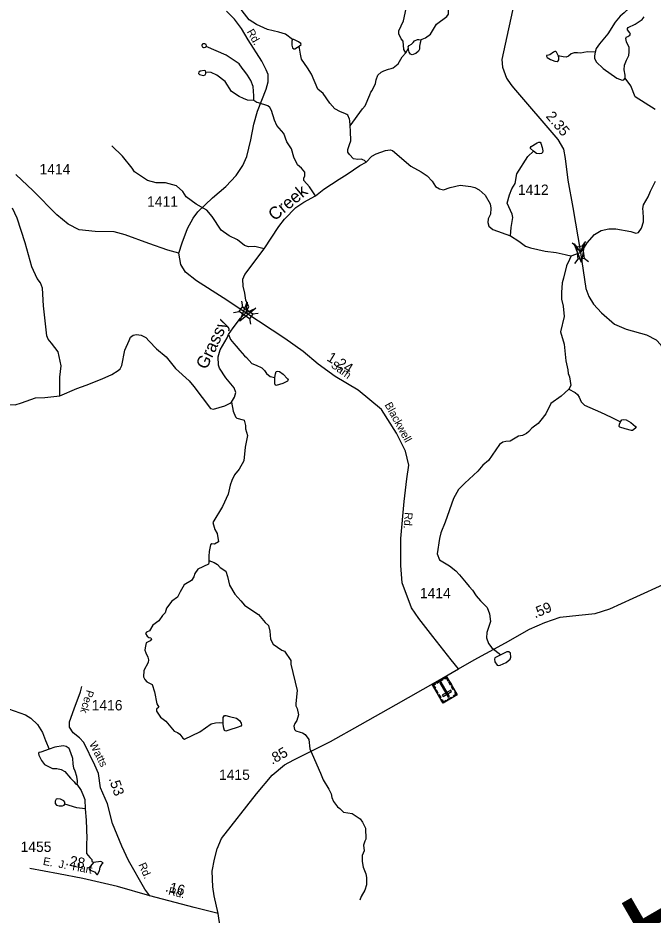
# Model space of a CAD drawing. Extents: x 2056842 to 2160602, y 826753 to 1016856.
# Drawn here: x 2087350 to 2095016, y 977122 to 987955 of the extents above; entities that cross this region are included whole.
import ezdxf

# ---------------------------------------------------------------- set-up
doc = ezdxf.new("R2010")
doc.units = 0
for name, color, linetype in [('Exist Cultural Cemetery CELL', 7, 'Continuous'), ('Exist Hydrographic Creek Single Shore', 7, 'Continuous'), ('Exist Hydrographic Creek Single Shore Label', 7, 'Continuous'), ('Exist Hydrographic Misc Water Feature', 7, 'Continuous'), ('Exist Hydrographic Pond Under 1500 Sq Ft', 7, 'Continuous'), ('Exist Road Secondary Mileage Hundredths English Label', 7, 'Continuous'), ('Exist Road Secondary Structure Standard Bridge Attributed CELL', 7, 'Continuous'), ('Exist Road Secondary Structure Standard Bridge CELL', 7, 'Continuous'), ('Exist Road Secondary Structure Standard Bridge Number Label', 7, 'Continuous'), ('Exist Road Secondary Type 41 Attributed', 7, 'Continuous'), ('Exist Road Secondary Type 51 Attributed', 7, 'Continuous'), ('Exist Road Secondary Type 51 Label', 7, 'Continuous'), ('Exist Road Secondary Type 51 Number Label', 7, 'Continuous')]:
    doc.layers.add(name, color=color, linetype=linetype)

msp = doc.modelspace()

# ---------------------------------------------------------------- linework, layer by layer
at = {"layer": 'Exist Cultural Cemetery CELL'}
for points in [[(2092652, 979782), (2092481, 979681), (2092352, 979900), (2092523, 980001)], [(2092495, 979984), (2092501, 979975), (2092520, 979986), (2092540, 979951), (2092550, 979956), (2092523, 980001)], [(2092380, 979917), (2092386, 979907), (2092367, 979896), (2092388, 979861), (2092378, 979856), (2092352, 979900)], [(2092480, 979962), (2092406, 979919), (2092401, 979929), (2092474, 979972)], [(2092544, 979752), (2092560, 979761), (2092457, 979936), (2092441, 979927)], [(2092559, 979941), (2092581, 979904), (2092571, 979898), (2092549, 979935)], [(2092398, 979844), (2092420, 979806), (2092410, 979801), (2092388, 979838)], [(2092432, 979787), (2092454, 979750), (2092444, 979744), (2092422, 979781)], [(2092583, 979820), (2092573, 979836), (2092472, 979776), (2092481, 979760)], [(2092593, 979883), (2092615, 979846), (2092605, 979840), (2092583, 979877)], [(2092630, 979819), (2092621, 979813), (2092637, 979786), (2092602, 979765), (2092608, 979755), (2092652, 979782)], [(2092459, 979718), (2092469, 979724), (2092485, 979696), (2092520, 979717), (2092526, 979707), (2092481, 979681)], [(2092589, 979744), (2092544, 979718), (2092538, 979728), (2092583, 979754)]]:
    msp.add_lwpolyline(points, close=True, dxfattribs=at)
at = {"layer": 'Exist Hydrographic Creek Single Shore'}
msp.add_line((2092030, 987532), (2092062, 987592), dxfattribs=at)
for points in [[(2092209, 987692), (2092270, 987716), (2092331, 987760), (2092400, 987879), (2092528, 987971), (2092548, 988002), (2092548, 988065), (2092590, 988198), (2092679, 988418), (2092697, 988482), (2092705, 988538), (2092730, 988618), (2092764, 988668), (2092858, 988851), (2092883, 988919), (2092899, 988977), (2092907, 989087), (2092925, 989139), (2092986, 989235), (2093020, 989301), (2093022, 989349), (2093056, 989473), (2093078, 989501)], [(2090662, 987696), (2090579, 987760), (2090497, 987782), (2090364, 987816), (2090229, 987875), (2090140, 987933), (2090056, 988042), (2090028, 988080), (2089992, 988266), (2089951, 988376), (2089917, 988416), (2089865, 988456), (2089648, 988663), (2089591, 988697), (2089541, 988724), (2089470, 988754), (2089381, 988786), (2089297, 988792), (2089220, 988780), (2089144, 988731), (2089100, 988685)], [(2094801, 988200), (2094761, 988152), (2094737, 988111), (2094694, 988044), (2094668, 988015), (2094618, 987975), (2094559, 987906), (2094468, 987765), (2094371, 987644), (2094331, 987588), (2094318, 987543)], [(2092030, 987532), (2092006, 987576), (2092001, 987676), (2091977, 987704), (2091947, 987762), (2091949, 987798), (2092005, 987920), (2092036, 988068)], [(2094679, 987228), (2094681, 987265), (2094668, 987328), (2094671, 987386), (2094697, 987447), (2094722, 987502), (2094729, 987546), (2094726, 987599), (2094694, 987666), (2094688, 987707), (2094697, 987726), (2094710, 987732), (2094737, 987749), (2094744, 987758), (2094736, 987775), (2094708, 987812), (2094708, 987827), (2094716, 987838), (2094799, 987881), (2094849, 987913), (2094883, 987935), (2094910, 987969)], [(2090662, 987696), (2090655, 987675), (2090656, 987626), (2090663, 987596), (2090679, 987582), (2090692, 987583), (2090725, 987602), (2090745, 987614)], [(2090745, 987614), (2090768, 987636), (2090764, 987645), (2090738, 987665), (2090680, 987695), (2090662, 987696)], [(2092062, 987592), (2092061, 987607), (2092073, 987622), (2092102, 987638), (2092121, 987660), (2092138, 987679), (2092173, 987693), (2092190, 987694), (2092209, 987692)], [(2092209, 987692), (2092211, 987681), (2092204, 987655), (2092195, 987613), (2092198, 987577), (2092185, 987554), (2092154, 987524), (2092110, 987511), (2092089, 987519), (2092074, 987542), (2092065, 987575), (2092062, 987592)], [(2091360, 986652), (2091354, 986716), (2091351, 986734), (2091331, 986780), (2091321, 986788), (2091295, 986801), (2091245, 986821), (2091173, 986858), (2091114, 986925), (2091033, 987041), (2090971, 987096), (2090893, 987277), (2090844, 987353), (2090774, 987458), (2090761, 987518), (2090745, 987614)], [(2091360, 986652), (2091510, 986857), (2091540, 986895), (2091597, 987027), (2091611, 987058), (2091627, 987079), (2091667, 987163), (2091674, 987208), (2091694, 987266), (2091734, 987299), (2091766, 987315), (2091824, 987336), (2091856, 987346), (2091880, 987352), (2091940, 987402), (2091986, 987484), (2092030, 987532)], [(2094318, 987543), (2094309, 987497), (2094310, 987470), (2094329, 987427), (2094412, 987346), (2094578, 987226), (2094645, 987203), (2094665, 987207), (2094679, 987228)], [(2095040, 986849), (2094799, 987003), (2094747, 987136), (2094679, 987228)], [(2091552, 986215), (2091531, 986233), (2091514, 986243), (2091495, 986248), (2091453, 986247), (2091401, 986254), (2091350, 986308), (2091330, 986336), (2091330, 986366), (2091352, 986425), (2091366, 986472), (2091363, 986588), (2091360, 986652)], [(2091551, 986215), (2091622, 986284), (2091675, 986316), (2091788, 986354), (2091844, 986364), (2091871, 986355), (2092094, 986166), (2092218, 986097), (2092290, 986047), (2092350, 985985), (2092390, 985921), (2092437, 985891), (2092486, 985880), (2092567, 985906), (2092687, 985937), (2092815, 985919), (2092863, 985908), (2092918, 985881), (2092990, 985813), (2093048, 985712), (2093059, 985659), (2093053, 985587), (2093027, 985530), (2093022, 985483), (2093034, 985439), (2093081, 985400), (2093297, 985324)], [(2090941, 985805), (2091041, 985889), (2091228, 986009), (2091325, 986067), (2091475, 986172), (2091551, 986215)], [(2094028, 985084), (2094140, 985124), (2094169, 985153), (2094222, 985240), (2094308, 985339), (2094390, 985388), (2094481, 985409), (2094566, 985407), (2094749, 985378), (2094807, 985357), (2094839, 985365), (2094875, 985416), (2094901, 985494), (2094902, 985542), (2094895, 985612), (2094891, 985654), (2094901, 985698), (2094958, 985796), (2094984, 985864), (2095045, 985983)], [(2090322, 985165), (2090500, 985437), (2090568, 985524), (2090703, 985666), (2090799, 985730), (2090941, 985805)], [(2093297, 985324), (2093396, 985258), (2093478, 985201), (2093535, 985177), (2093713, 985137), (2093847, 985122), (2093955, 985098), (2093986, 985090), (2094028, 985084)], [(2089892, 984132), (2089948, 984211), (2090038, 984330), (2090102, 984394), (2090137, 984468), (2090099, 984548), (2090088, 984630), (2090067, 984717), (2090066, 984802), (2090090, 984857), (2090322, 985165)], [(2094028, 985084), (2094009, 985038), (2093973, 984963), (2093934, 984814), (2093920, 984758), (2093909, 984638), (2093911, 984558), (2093929, 984476), (2093941, 984350), (2093900, 984166), (2093941, 984014), (2093963, 983814), (2093988, 983706), (2093992, 983662), (2094006, 983622), (2094024, 983517), (2093998, 983474)], [(2087857, 983392), (2088062, 983481), (2088172, 983520), (2088368, 983596), (2088483, 983651), (2088558, 983699), (2088585, 983718), (2088604, 983758), (2088642, 983944), (2088693, 984061), (2088707, 984100), (2088741, 984125), (2088780, 984132), (2088839, 984126), (2088893, 984095), (2088932, 984051), (2089024, 983960), (2089137, 983862), (2089251, 983723), (2089417, 983571), (2089471, 983504), (2089673, 983239), (2089712, 983232), (2089849, 983270), (2089911, 983304), (2089928, 983315)], [(2089928, 983315), (2089964, 983376), (2089978, 983431), (2089960, 983488), (2089861, 983609), (2089782, 983724), (2089769, 983762), (2089765, 983861), (2089789, 983947), (2089874, 984094), (2089892, 984132)], [(2093998, 983474), (2093949, 983429), (2093908, 983388), (2093782, 983301), (2093721, 983174), (2093663, 983098), (2093630, 983059), (2093569, 983013), (2093549, 982998), (2093516, 982961), (2093489, 982936), (2093438, 982911), (2093390, 982905), (2093290, 982846), (2093240, 982842), (2093204, 982832), (2093162, 982804), (2093031, 982612), (2092961, 982553), (2092899, 982481), (2092744, 982339), (2092666, 982262), (2092606, 982152), (2092507, 981868), (2092456, 981736), (2092440, 981668), (2092412, 981485), (2092437, 981412), (2092557, 981338), (2092635, 981280), (2092679, 981232), (2092761, 981133), (2092796, 981091), (2092838, 981045), (2092880, 980977), (2092932, 980917), (2093012, 980835), (2093043, 980760), (2093053, 980666), (2093011, 980535), (2093006, 980471), (2093030, 980399), (2093070, 980350), (2093180, 980263)], [(2086534, 982740), (2086586, 982817), (2086596, 982854), (2086591, 982917), (2086590, 983005), (2086642, 983081), (2086824, 983271), (2086868, 983300), (2086930, 983311), (2087107, 983291), (2087159, 983299), (2087221, 983288), (2087318, 983283), (2087391, 983308), (2087563, 983366), (2087674, 983370), (2087857, 983392)], [(2089928, 983315), (2089949, 983208), (2089977, 983140), (2089991, 983122), (2090067, 983102), (2090081, 983096), (2090095, 983032), (2090098, 982992), (2090120, 982912), (2090094, 982772), (2090075, 982608), (2090019, 982506), (2089965, 982436), (2089932, 982368), (2089912, 982314), (2089886, 982204), (2089817, 982055), (2089703, 981861), (2089725, 981779), (2089754, 981729), (2089772, 981627), (2089722, 981599), (2089692, 981605), (2089674, 981593), (2089656, 981511), (2089653, 981456), (2089655, 981404)], [(2089655, 981404), (2089654, 981381), (2089649, 981359), (2089521, 981298), (2089483, 981248), (2089471, 981204), (2089444, 981160), (2089357, 981108), (2089306, 981026), (2089276, 980962), (2089208, 980911), (2089143, 980827), (2089125, 980773), (2089093, 980739), (2089051, 980675), (2088977, 980623), (2088937, 980553), (2088903, 980538), (2088891, 980522), (2088911, 980489), (2088931, 980472), (2088952, 980469), (2088960, 980453), (2088946, 980433), (2088898, 980407), (2088884, 980350), (2088882, 980321), (2088892, 980287), (2088916, 980236), (2088924, 980204), (2088921, 980172), (2088871, 980076), (2088867, 980000), (2088881, 979965), (2088907, 979940), (2088971, 979907), (2088998, 979819), (2089028, 979671), (2089050, 979633), (2089022, 979607), (2089022, 979583), (2089071, 979511), (2089135, 979463), (2089237, 979343), (2089275, 979328), (2089305, 979308), (2089339, 979256), (2089359, 979244), (2089545, 979336), (2089684, 979430), (2089733, 979442), (2089784, 979447), (2089828, 979444)], [(2089655, 981404), (2089717, 981381), (2089758, 981356), (2089791, 981319), (2089859, 981273), (2089879, 981209), (2089903, 981107), (2089968, 980998), (2090042, 980918), (2090084, 980864), (2090186, 980794), (2090253, 980751), (2090335, 980653), (2090373, 980617), (2090391, 980551), (2090397, 980455), (2090430, 980391), (2090534, 980320), (2090568, 980308), (2090644, 980196), (2090643, 980152), (2090722, 979834), (2090706, 979676), (2090704, 979648), (2090720, 979618), (2090736, 979538), (2090715, 979472), (2090691, 979436), (2090681, 979404), (2090689, 979364), (2090703, 979348), (2090757, 979332), (2090785, 979322), (2090815, 979304), (2090859, 979243), (2090872, 979127), (2091001, 978837), (2091035, 978753), (2091103, 978641), (2091129, 978585), (2091138, 978542), (2091158, 978492), (2091208, 978430), (2091234, 978410), (2091280, 978366), (2091384, 978350), (2091456, 978300), (2091480, 978282), (2091510, 978243), (2091543, 978169), (2091549, 978037), (2091535, 978015), (2091519, 977967), (2091528, 977899), (2091506, 977839), (2091504, 977767), (2091516, 977699), (2091550, 977621), (2091559, 977575), (2091557, 977487), (2091537, 977421), (2091493, 977347), (2091477, 977303)], [(2085935, 980601), (2085974, 980523), (2086042, 980454), (2086190, 980392), (2086486, 980192), (2086552, 980117), (2086589, 980057), (2086629, 980015), (2086715, 979950), (2086780, 979888), (2086822, 979854), (2086940, 979698), (2087004, 979668), (2087089, 979628), (2087237, 979611), (2087442, 979541), (2087507, 979498), (2087586, 979421), (2087645, 979327), (2087681, 979230), (2087726, 979123)], [(2088062, 978704), (2088070, 978720), (2088070, 978741), (2088061, 978793), (2088042, 978860), (2088024, 978896), (2088015, 978947), (2088013, 979012), (2087990, 979081), (2087967, 979133), (2087931, 979158), (2087896, 979166), (2087796, 979148), (2087726, 979123)], [(2087726, 979123), (2087626, 979090), (2087603, 979083), (2087599, 979073), (2087603, 979054), (2087635, 978989), (2087671, 978941), (2087717, 978914), (2087767, 978893), (2087818, 978890), (2087871, 978881), (2087914, 978857), (2087985, 978774), (2088028, 978730), (2088046, 978708), (2088053, 978703), (2088062, 978704)], [(2088062, 978704), (2088113, 978624), (2088141, 978559), (2088158, 978518), (2088161, 978405)], [(2088161, 978405), (2088062, 978416), (2087915, 978460)], [(2088161, 978405), (2088172, 978268), (2088183, 978048), (2088176, 977988), (2088178, 977864), (2088216, 977815), (2088240, 977791), (2088242, 977767), (2088262, 977759)]]:
    msp.add_lwpolyline(points, dxfattribs=at)
at = {"layer": 'Exist Hydrographic Misc Water Feature'}
for points in [[(2089620, 987609), (2089627, 987619), (2089620, 987635), (2089605, 987644), (2089583, 987642), (2089572, 987635), (2089568, 987624), (2089574, 987607), (2089589, 987600), (2089598, 987597), (2089612, 987601), (2089620, 987609)], [(2090199, 986959), (2090197, 987015), (2090189, 987129), (2090159, 987198), (2090119, 987265), (2090090, 987308), (2090056, 987348), (2090020, 987400), (2089862, 987504), (2089620, 987609)], [(2093874, 987495), (2093850, 987542), (2093841, 987551), (2093830, 987551), (2093815, 987541), (2093768, 987510), (2093739, 987503), (2093731, 987501), (2093728, 987492), (2093736, 987479), (2093776, 987452), (2093831, 987435), (2093857, 987430), (2093870, 987436), (2093877, 987450), (2093879, 987475), (2093874, 987495)], [(2094318, 987543), (2094225, 987544), (2094182, 987536), (2094144, 987530), (2094105, 987533), (2094062, 987534), (2094026, 987522), (2093994, 987494), (2093968, 987480), (2093930, 987484), (2093892, 987495), (2093874, 987495)], [(2089617, 987302), (2089612, 987315), (2089600, 987320), (2089551, 987312), (2089533, 987302), (2089529, 987283), (2089541, 987271), (2089590, 987262), (2089609, 987269), (2089618, 987285), (2089617, 987302)], [(2090199, 986959), (2090122, 986964), (2090074, 986981), (2090021, 987008), (2089927, 987068), (2089851, 987187), (2089752, 987263), (2089681, 987298), (2089617, 987302)], [(2090941, 985805), (2090869, 985915), (2090799, 985994), (2090800, 986022), (2090812, 986050), (2090812, 986091), (2090774, 986140), (2090724, 986180), (2090680, 986274), (2090653, 986374), (2090595, 986460), (2090559, 986560), (2090476, 986657), (2090446, 986719), (2090410, 986837), (2090390, 986875), (2090366, 986893), (2090252, 986929), (2090232, 986933), (2090199, 986959)], [(2090322, 985165), (2090211, 985195), (2090132, 985193), (2090085, 985207), (2089999, 985276), (2089899, 985322), (2089802, 985391), (2089696, 985559), (2089628, 985635), (2089501, 985708), (2089379, 985794), (2089341, 985858), (2089263, 985928), (2089129, 985965), (2089017, 985965), (2088913, 985991), (2088756, 986096), (2088730, 986140), (2088610, 986284), (2088485, 986409)], [(2093571, 986347), (2093538, 986377), (2093536, 986391), (2093546, 986403), (2093617, 986447), (2093639, 986456), (2093652, 986453), (2093662, 986442), (2093678, 986390), (2093686, 986351), (2093682, 986331), (2093669, 986319), (2093640, 986314), (2093607, 986320), (2093571, 986347)], [(2093297, 985324), (2093305, 985423), (2093322, 985545), (2093314, 985585), (2093256, 985719), (2093285, 985820), (2093313, 985890), (2093351, 985957), (2093370, 986074), (2093503, 986281), (2093571, 986347)], [(2087857, 983392), (2087855, 983525), (2087856, 983618), (2087871, 983753), (2087837, 983924), (2087753, 984029), (2087716, 984077), (2087698, 984117), (2087659, 984477), (2087645, 984693), (2087622, 984755), (2087580, 984810), (2087516, 984948), (2087437, 985238), (2087342, 985538), (2087286, 985656)], [(2089892, 984132), (2089916, 984073), (2089954, 984025), (2089985, 983992), (2090029, 983938), (2090085, 983874), (2090107, 983854), (2090172, 983783), (2090227, 983761), (2090292, 983730), (2090326, 983697), (2090350, 983660), (2090393, 983626), (2090451, 983615)], [(2090451, 983615), (2090460, 983658), (2090468, 983684), (2090481, 983690), (2090505, 983685), (2090550, 983654), (2090604, 983598), (2090612, 983585), (2090603, 983570), (2090549, 983541), (2090467, 983518), (2090455, 983524), (2090449, 983542), (2090449, 983584), (2090451, 983615)], [(2093998, 983474), (2094076, 983434), (2094105, 983408), (2094124, 983374), (2094149, 983318), (2094190, 983279), (2094383, 983196), (2094512, 983135), (2094624, 983079)], [(2094624, 983079), (2094640, 983101), (2094660, 983106), (2094690, 983100), (2094748, 983070), (2094805, 983023), (2094812, 983009), (2094805, 983000), (2094768, 982974), (2094755, 982972), (2094681, 982992), (2094613, 983013), (2094607, 983023), (2094609, 983048), (2094624, 983079)], [(2093180, 980263), (2093108, 980227), (2093102, 980210), (2093107, 980179), (2093133, 980141), (2093147, 980134), (2093170, 980139), (2093241, 980172), (2093292, 980212), (2093300, 980236), (2093294, 980284), (2093277, 980300), (2093251, 980300), (2093218, 980286), (2093180, 980263)], [(2089828, 979444), (2089828, 979508), (2089842, 979530), (2089858, 979532), (2089905, 979520), (2089987, 979498), (2090023, 979471), (2090044, 979437), (2090048, 979416), (2090039, 979403), (2089995, 979387), (2089908, 979358), (2089858, 979344), (2089843, 979350), (2089833, 979378), (2089828, 979422), (2089828, 979444)], [(2087915, 978460), (2087914, 978485), (2087904, 978502), (2087863, 978520), (2087824, 978526), (2087812, 978521), (2087800, 978499), (2087798, 978470), (2087815, 978447), (2087847, 978440), (2087889, 978441), (2087908, 978449), (2087915, 978460)]]:
    msp.add_lwpolyline(points, dxfattribs=at)
at = {"layer": 'Exist Hydrographic Pond Under 1500 Sq Ft'}
for points in [[(2088262, 977758), (2088204, 977686), (2088212, 977666), (2088274, 977643)], [(2088344, 977699), (2088368, 977739), (2088378, 977751), (2088350, 977769), (2088262, 977758)], [(2088274, 977643), (2088302, 977611), (2088311, 977611), (2088334, 977655), (2088344, 977699)]]:
    msp.add_lwpolyline(points, dxfattribs=at)
at = {"layer": 'Exist Road Secondary Structure Standard Bridge Attributed CELL'}
for points in [[(2094189, 985244), (2094154, 985003), (2094063, 985229), (2094140, 985124)], [(2090220, 984449), (2090030, 984295), (2090117, 984523), (2090102, 984394)]]:
    msp.add_lwpolyline(points, close=True, dxfattribs=at)
at = {"layer": 'Exist Road Secondary Structure Standard Bridge CELL'}
for p, q in [((2094095, 985193), (2094041, 985236)), ((2094164, 985202), (2094206, 985256)), ((2094070, 984989), (2094113, 985043)), ((2094237, 985009), (2094183, 985052)), ((2090048, 984535), (2090060, 984467)), ((2089951, 984397), (2090019, 984409)), ((2090183, 984380), (2090251, 984392)), ((2090144, 984324), (2090156, 984256))]:
    msp.add_line(p, q, dxfattribs=at)
for points in [[(2094113, 985043), (2094095, 985193), (2094165, 985202), (2094183, 985052)], [(2090060, 984467), (2090184, 984380), (2090143, 984323), (2090019, 984409)]]:
    msp.add_lwpolyline(points, close=True, dxfattribs=at)
at = {"layer": 'Exist Road Secondary Type 41 Attributed'}
for points in [[(2089290, 985115), (2089160, 985151), (2088930, 985232), (2088644, 985334), (2088510, 985372), (2088281, 985377), (2088088, 985397), (2087955, 985466), (2087821, 985577), (2087534, 985866), (2087323, 986064)], [(2088940, 977354), (2088882, 977433), (2088683, 977782), (2088604, 977954), (2088493, 978228), (2088430, 978463), (2088347, 978658), (2088322, 978832), (2088276, 978931), (2088145, 979204), (2088094, 979260), (2088017, 979323), (2087974, 979392), (2087974, 979456), (2088029, 979610), (2088105, 979819), (2088123, 979882)], [(2088940, 977354), (2088550, 977466), (2088132, 977564), (2087840, 977619), (2087493, 977684)], [(2089768, 977140), (2089476, 977214), (2088940, 977354)]]:
    msp.add_lwpolyline(points, dxfattribs=at)
at = {"layer": 'Exist Road Secondary Type 51 Attributed'}
for points in [[(2093360, 988236), (2093190, 987455), (2093199, 987359), (2093247, 987227), (2093299, 987153), (2093333, 987110), (2093865, 986487), (2093933, 986369), (2093954, 986259), (2093989, 985997), (2094046, 985668), (2094140, 985124)], [(2089290, 985115), (2089332, 985239), (2089395, 985413), (2089463, 985536), (2089522, 985612), (2089699, 985782), (2089860, 985921), (2089982, 986052), (2090063, 986174), (2090111, 986281), (2090159, 986485), (2090197, 986672), (2090242, 986831), (2090344, 987094), (2090369, 987183), (2090369, 987273), (2090344, 987328), (2090294, 987432), (2090127, 987692), (2090049, 987828), (2089963, 987940), (2089866, 988036)], [(2090102, 984394), (2089825, 984576), (2089507, 984781), (2089371, 984885), (2089317, 984978), (2089290, 985115)], [(2094140, 985124), (2094205, 984686), (2094239, 984593), (2094298, 984500), (2094395, 984393), (2094552, 984259), (2094690, 984196), (2094935, 984128), (2095052, 984068), (2095111, 984008), (2095170, 983870), (2095248, 983627), (2095347, 983471), (2095427, 983319), (2095456, 983158), (2095479, 982762), (2095503, 982009), (2095528, 981413), (2095545, 981266)], [(2092668, 980095), (2092578, 980205), (2092356, 980485), (2092190, 980701), (2092100, 980830), (2091988, 981135), (2091970, 981344), (2091973, 981669), (2092011, 982115), (2092045, 982389), (2092068, 982556), (2092027, 982722), (2091918, 982942), (2091737, 983228), (2091597, 983343), (2091458, 983459), (2091179, 983625), (2090972, 983774), (2090793, 983926), (2090571, 984086), (2090102, 984394)], [(2092668, 980095), (2092855, 980203), (2093236, 980408), (2093526, 980576), (2093710, 980656), (2093896, 980720), (2094119, 980745), (2094318, 980765), (2094496, 980819), (2094775, 980948), (2095181, 981132), (2095424, 981221), (2095545, 981266)], [(2089768, 977140), (2089718, 977354), (2089702, 977463), (2089696, 977652), (2089721, 977795), (2089753, 977920), (2089808, 978045), (2090228, 978587), (2090419, 978809), (2090566, 978936), (2090680, 978996), (2091124, 979217), (2091482, 979419), (2091914, 979663), (2092390, 979936), (2092668, 980095)], [(2089823, 975798), (2089813, 976025), (2089789, 976228), (2089777, 976436), (2089791, 976784), (2089791, 976975), (2089768, 977140)]]:
    msp.add_lwpolyline(points, dxfattribs=at)

# ---------------------------------------------------------------- texts
at = {"layer": 'Exist Hydrographic Creek Single Shore Label'}
for s, rotation, p in [('Creek', 39.8035, (2090448, 985497)), ('Grassy', 64.6355, (2089626, 983701))]:
    msp.add_text(s, height=150, rotation=rotation, dxfattribs=at).set_placement(p)
at = {"layer": 'Exist Road Secondary Mileage Hundredths English Label'}
for s, rotation, p in [('2.35', 310.0614, (2093716, 986764)), ('1.24', 328.5764, (2091068, 983824)), ('.59', 23.0454, (2093592, 980703)), ('.85', 29.5789, (2090418, 978935)), ('.53', 288.8323, (2088444, 978768)), ('.28', 349.452, (2087919, 977726)), ('.16', 346.2731, (2089122, 977410))]:
    msp.add_text(s, height=125, rotation=rotation, dxfattribs=at).set_placement(p)
at = {"layer": 'Exist Road Secondary Structure Standard Bridge Number Label'}
msp.add_text('136', height=1230.3, rotation=300, dxfattribs=at).set_placement((2094575, 977373))
at = {"layer": 'Exist Road Secondary Type 51 Label'}
for s, rotation, p in [('Rd.', 300.0707, (2090108, 987788)), ('Sam', 323.8758, (2091120, 983745)), ('Blackwell', 298.6311, (2091773, 983284)), ('Rd.', 265.7877, (2092020, 981988)), ('Peck', 253.7069, (2088179, 979847)), ('Watts', 296.9859, (2088207, 979189)), ('E.  J.  Hart', 349.5599, (2087647, 977729)), ('Rd.', 293.643, (2088802, 977730)), ('Rd.', 346.273, (2089159, 977370))]:
    msp.add_text(s, height=95, rotation=rotation, dxfattribs=at).set_placement(p)
at = {"layer": 'Exist Road Secondary Type 51 Number Label'}
for s, p in [('1414', (2087610, 986066)), ('1412', (2093384, 985818)), ('1411', (2088909, 985676)), ('1414', (2092202, 980947)), ('1416', (2088240, 979593)), ('1415', (2089777, 978754)), ('1455', (2087382, 977884))]:
    msp.add_text(s, height=125, dxfattribs=at).set_placement(p)

doc.saveas('drawing.dxf')
